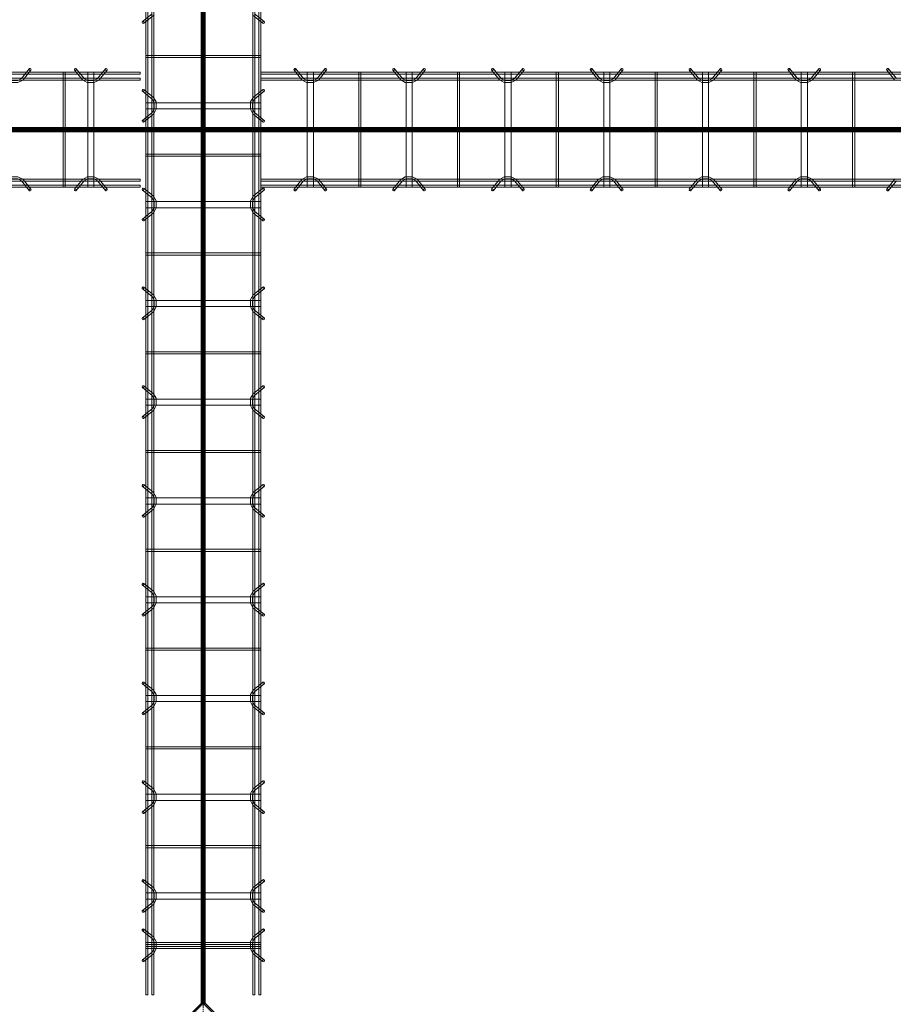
# Model space of a CAD drawing. Header units: inches. Extents: x -4136 to 1945, y -6639 to 12387.
# Tile 422 of 656: x -3504 to -3398, y 11303 to 11422. Entities that reach past the tile are written whole.
import ezdxf

# ---------------------------------------------------------------- set-up
doc = ezdxf.new("R2010")
doc.units = ezdxf.units.IN
doc.header["$MEASUREMENT"] = 0
doc.linetypes.add('Línea de rejilla', pattern=[0.875, 0.5, -0.125, 0.125, -0.125])
for name, color, linetype, lineweight in [('A-FLOR', 7, 'Continuous', 9), ('A-GENM', 7, 'Continuous', 9), ('S-BEAM', 7, 'Continuous', 9), ('S-GRID', 7, 'Continuous', 9)]:
    doc.layers.add(name, color=color, linetype=linetype, lineweight=lineweight)

# ---------------------------------------------------------------- blocks, each defined once
blk = doc.blocks.new('Dowel bar assembly - Dowel bar assembly-674339-SLAB ON GROUND JOINTS')
at = {"layer": 'S-BEAM', "color": 253, "true_color": 0xaaaaaa}
for p, q in [((149.05, 1.98), (0, 1.98)), ((0, 1.98), (0, 1.72)), ((0, 1.72), (0, 1.98)), ((0, 1.72), (149.05, 1.72)), ((149.05, 1.25), (0, 1.25)), ((0, 0.99), (0, 1.25)), ((0, 1.25), (0, 0.99)), ((4.02, 2.23), (4.97, 1.03)), ((5.18, 1.19), (4.23, 2.39)), ((5.63, 1.99), (5.63, -12.01)), ((6.38, 1.99), (5.63, 1.99)), ((5.63, 1.99), (6.38, 1.99)), ((6.38, -12.01), (6.38, 1.99)), ((7.76, 2.39), (6.81, 1.19)), ((7.01, 1.03), (7.96, 2.23)), ((11.87, 1.99), (11.87, -12.01)), ((12.13, 1.99), (11.87, 1.99)), ((11.87, 1.99), (12.13, 1.99)), ((12.13, -12.01), (12.13, 1.99)), ((16.02, 2.23), (16.97, 1.03)), ((17.18, 1.19), (16.23, 2.39)), ((17.63, 1.99), (17.63, -12.01)), ((18.38, 1.99), (17.63, 1.99)), ((17.63, 1.99), (18.38, 1.99)), ((18.38, -12.01), (18.38, 1.99)), ((19.76, 2.39), (18.81, 1.19)), ((19.01, 1.03), (19.96, 2.23)), ((23.87, 1.99), (23.87, -12.01)), ((24.13, 1.99), (23.87, 1.99)), ((23.87, 1.99), (24.13, 1.99)), ((24.13, -12.01), (24.13, 1.99)), ((28.02, 2.23), (28.97, 1.03)), ((29.18, 1.19), (28.23, 2.39)), ((29.63, 1.99), (29.63, -12.01)), ((30.38, 1.99), (29.63, 1.99)), ((29.63, 1.99), (30.38, 1.99)), ((30.38, -12.01), (30.38, 1.99)), ((31.76, 2.39), (30.81, 1.19)), ((31.01, 1.03), (31.96, 2.23)), ((35.87, 1.99), (35.87, -12.01)), ((36.13, 1.99), (35.87, 1.99)), ((35.87, 1.99), (36.13, 1.99)), ((36.13, -12.01), (36.13, 1.99)), ((40.02, 2.23), (40.97, 1.03)), ((41.18, 1.19), (40.23, 2.39)), ((41.63, 1.99), (41.63, -12.01)), ((42.38, 1.99), (41.63, 1.99)), ((41.63, 1.99), (42.38, 1.99)), ((42.38, -12.01), (42.38, 1.99)), ((43.76, 2.39), (42.81, 1.19)), ((43.01, 1.03), (43.96, 2.23)), ((47.87, 1.99), (47.87, -12.01)), ((48.13, 1.99), (47.87, 1.99)), ((47.87, 1.99), (48.13, 1.99)), ((48.13, -12.01), (48.13, 1.99)), ((52.02, 2.23), (52.97, 1.03)), ((53.18, 1.19), (52.23, 2.39)), ((53.63, 1.99), (53.63, -12.01)), ((54.38, 1.99), (53.63, 1.99)), ((53.63, 1.99), (54.38, 1.99)), ((54.38, -12.01), (54.38, 1.99)), ((55.76, 2.39), (54.81, 1.19)), ((55.01, 1.03), (55.96, 2.23)), ((59.87, 1.99), (59.87, -12.01)), ((60.13, 1.99), (59.87, 1.99)), ((59.87, 1.99), (60.13, 1.99)), ((60.13, -12.01), (60.13, 1.99)), ((64.02, 2.23), (64.97, 1.03)), ((65.18, 1.19), (64.23, 2.39)), ((65.63, 1.99), (65.63, -12.01)), ((66.38, 1.99), (65.63, 1.99)), ((65.63, 1.99), (66.38, 1.99)), ((66.38, -12.01), (66.38, 1.99)), ((67.76, 2.39), (66.81, 1.19)), ((67.01, 1.03), (67.96, 2.23)), ((71.87, 1.99), (71.87, -12.01)), ((72.13, 1.99), (71.87, 1.99)), ((71.87, 1.99), (72.13, 1.99)), ((72.13, -12.01), (72.13, 1.99)), ((76.02, 2.23), (76.97, 1.03)), ((77.18, 1.19), (76.23, 2.39)), ((0, 0.99), (149.05, 0.99)), ((149.05, -11.01), (0, -11.01)), ((0, -11.27), (0, -11.01)), ((0, -11.01), (0, -11.27)), ((0, -11.27), (149.05, -11.27)), ((149.05, -11.74), (0, -11.74)), ((0, -12), (0, -11.74)), ((0, -11.74), (0, -12)), ((4.97, -11.05), (4.02, -12.25)), ((4.23, -12.41), (5.18, -11.21)), ((6.81, -11.21), (7.76, -12.41)), ((7.96, -12.25), (7.01, -11.05)), ((16.97, -11.05), (16.02, -12.25)), ((16.23, -12.41), (17.18, -11.21)), ((18.81, -11.21), (19.76, -12.41)), ((19.96, -12.25), (19.01, -11.05)), ((28.97, -11.05), (28.02, -12.25)), ((28.23, -12.41), (29.18, -11.21)), ((30.81, -11.21), (31.76, -12.41)), ((31.96, -12.25), (31.01, -11.05)), ((40.97, -11.05), (40.02, -12.25)), ((40.23, -12.41), (41.18, -11.21)), ((42.81, -11.21), (43.76, -12.41)), ((43.96, -12.25), (43.01, -11.05)), ((52.97, -11.05), (52.02, -12.25)), ((52.23, -12.41), (53.18, -11.21)), ((54.81, -11.21), (55.76, -12.41)), ((55.96, -12.25), (55.01, -11.05)), ((64.97, -11.05), (64.02, -12.25)), ((64.23, -12.41), (65.18, -11.21)), ((66.81, -11.21), (67.76, -12.41)), ((67.96, -12.25), (67.01, -11.05)), ((76.97, -11.05), (76.02, -12.25)), ((76.23, -12.41), (77.18, -11.21)), ((0, -12), (149.05, -12)), ((6.38, -12.01), (5.63, -12.01)), ((5.63, -12.01), (6.38, -12.01)), ((12.13, -12.01), (11.87, -12.01)), ((11.87, -12.01), (12.13, -12.01)), ((18.38, -12.01), (17.63, -12.01)), ((17.63, -12.01), (18.38, -12.01)), ((24.13, -12.01), (23.87, -12.01)), ((23.87, -12.01), (24.13, -12.01)), ((30.38, -12.01), (29.63, -12.01)), ((29.63, -12.01), (30.38, -12.01)), ((36.13, -12.01), (35.87, -12.01)), ((35.87, -12.01), (36.13, -12.01)), ((42.38, -12.01), (41.63, -12.01)), ((41.63, -12.01), (42.38, -12.01)), ((48.13, -12.01), (47.87, -12.01)), ((47.87, -12.01), (48.13, -12.01)), ((54.38, -12.01), (53.63, -12.01)), ((53.63, -12.01), (54.38, -12.01)), ((60.13, -12.01), (59.87, -12.01)), ((59.87, -12.01), (60.13, -12.01)), ((66.38, -12.01), (65.63, -12.01)), ((65.63, -12.01), (66.38, -12.01)), ((72.13, -12.01), (71.87, -12.01)), ((71.87, -12.01), (72.13, -12.01))]:
    blk.add_line(p, q, dxfattribs=at)
at = {"layer": 'S-BEAM', "color": 253, "true_color": 0xaaaaaa, "flags": 128}
for points in [[(4.97, 1.03), (5.53, 0.73), (6.39, 0.72), (6.97, 0.99), (7.01, 1.03)], [(5.18, 1.19), (5.62, 0.97), (6.38, 0.98), (6.81, 1.19)], [(16.97, 1.03), (17.53, 0.73), (18.39, 0.72), (18.97, 0.99), (19.01, 1.03)], [(17.18, 1.19), (17.62, 0.97), (18.38, 0.98), (18.81, 1.19)], [(28.97, 1.03), (29.53, 0.73), (30.39, 0.72), (30.97, 0.99), (31.01, 1.03)], [(29.18, 1.19), (29.62, 0.97), (30.38, 0.98), (30.81, 1.19)], [(40.97, 1.03), (41.53, 0.73), (42.39, 0.72), (42.97, 0.99), (43.01, 1.03)], [(41.18, 1.19), (41.62, 0.97), (42.38, 0.98), (42.81, 1.19)], [(52.97, 1.03), (53.53, 0.73), (54.39, 0.72), (54.97, 0.99), (55.01, 1.03)], [(53.18, 1.19), (53.62, 0.97), (54.38, 0.98), (54.81, 1.19)], [(64.97, 1.03), (65.53, 0.73), (66.39, 0.72), (66.97, 0.99), (67.01, 1.03)], [(65.18, 1.19), (65.62, 0.97), (66.38, 0.98), (66.81, 1.19)], [(4.97, -11.05), (5.53, -10.75), (6.39, -10.74), (6.97, -11.01), (7.01, -11.05)], [(16.97, -11.05), (17.53, -10.75), (18.39, -10.74), (18.97, -11.01), (19.01, -11.05)], [(28.97, -11.05), (29.53, -10.75), (30.39, -10.74), (30.97, -11.01), (31.01, -11.05)], [(40.97, -11.05), (41.53, -10.75), (42.39, -10.74), (42.97, -11.01), (43.01, -11.05)], [(52.97, -11.05), (53.53, -10.75), (54.39, -10.74), (54.97, -11.01), (55.01, -11.05)], [(64.97, -11.05), (65.53, -10.75), (66.39, -10.74), (66.97, -11.01), (67.01, -11.05)], [(5.18, -11.21), (5.62, -10.99), (6.38, -11), (6.81, -11.21)], [(17.18, -11.21), (17.62, -10.99), (18.38, -11), (18.81, -11.21)], [(29.18, -11.21), (29.62, -10.99), (30.38, -11), (30.81, -11.21)], [(41.18, -11.21), (41.62, -10.99), (42.38, -11), (42.81, -11.21)], [(53.18, -11.21), (53.62, -10.99), (54.38, -11), (54.81, -11.21)], [(65.18, -11.21), (65.62, -10.99), (66.38, -11), (66.81, -11.21)]]:
    blk.add_lwpolyline(points, dxfattribs=at)
at = {"layer": 'S-BEAM', "color": 253, "true_color": 0xaaaaaa}
for centre, major_axis, start_param, end_param in [((4.12, 2.31), (0.101, 0.08), 5.709265, 8.850858), ((7.86, 2.31), (-0.101, 0.08), 3.715513, 6.857105), ((16.12, 2.31), (0.101, 0.08), 5.709265, 8.850858), ((19.86, 2.31), (-0.101, 0.08), 3.715513, 6.857105), ((28.12, 2.31), (0.101, 0.08), 5.709265, 8.850858), ((31.86, 2.31), (-0.101, 0.08), 3.715513, 6.857105), ((40.12, 2.31), (0.101, 0.08), 5.709265, 8.850858), ((43.86, 2.31), (-0.101, 0.08), 3.715513, 6.857105), ((52.12, 2.31), (0.101, 0.08), 5.709265, 8.850858), ((55.86, 2.31), (-0.101, 0.08), 3.715513, 6.857105), ((64.12, 2.31), (0.101, 0.08), 5.709265, 8.850858), ((67.86, 2.31), (-0.101, 0.08), 3.715513, 6.857105), ((76.12, 2.31), (0.101, 0.08), 5.709265, 8.850858), ((4.12, 2.31), (0.101, 0.08), 2.567673, 5.709265), ((7.86, 2.31), (-0.101, 0.08), 0.57392, 3.715513), ((16.12, 2.31), (0.101, 0.08), 2.567673, 5.709265), ((19.86, 2.31), (-0.101, 0.08), 0.57392, 3.715513), ((28.12, 2.31), (0.101, 0.08), 2.567673, 5.709265), ((31.86, 2.31), (-0.101, 0.08), 0.57392, 3.715513), ((40.12, 2.31), (0.101, 0.08), 2.567673, 5.709265), ((43.86, 2.31), (-0.101, 0.08), 0.57392, 3.715513), ((52.12, 2.31), (0.101, 0.08), 2.567673, 5.709265), ((55.86, 2.31), (-0.101, 0.08), 0.57392, 3.715513), ((64.12, 2.31), (0.101, 0.08), 2.567673, 5.709265), ((67.86, 2.31), (-0.101, 0.08), 0.57392, 3.715513), ((76.12, 2.31), (0.101, 0.08), 2.567673, 5.709265), ((4.12, -12.33), (-0.101, 0.08), 3.715513, 6.857105), ((4.12, -12.33), (-0.101, 0.08), 0.57392, 3.715513), ((7.86, -12.33), (0.101, 0.08), 5.709265, 8.850858), ((7.86, -12.33), (0.101, 0.08), 2.567673, 5.709265), ((16.12, -12.33), (-0.101, 0.08), 3.715513, 6.857105), ((16.12, -12.33), (-0.101, 0.08), 0.57392, 3.715513), ((19.86, -12.33), (0.101, 0.08), 5.709265, 8.850858), ((19.86, -12.33), (0.101, 0.08), 2.567673, 5.709265), ((28.12, -12.33), (-0.101, 0.08), 3.715513, 6.857105), ((28.12, -12.33), (-0.101, 0.08), 0.57392, 3.715513), ((31.86, -12.33), (0.101, 0.08), 5.709265, 8.850858), ((31.86, -12.33), (0.101, 0.08), 2.567673, 5.709265), ((40.12, -12.33), (-0.101, 0.08), 3.715513, 6.857105), ((40.12, -12.33), (-0.101, 0.08), 0.57392, 3.715513), ((43.86, -12.33), (0.101, 0.08), 5.709265, 8.850858), ((43.86, -12.33), (0.101, 0.08), 2.567673, 5.709265), ((52.12, -12.33), (-0.101, 0.08), 3.715513, 6.857105), ((52.12, -12.33), (-0.101, 0.08), 0.57392, 3.715513), ((55.86, -12.33), (0.101, 0.08), 5.709265, 8.850858), ((55.86, -12.33), (0.101, 0.08), 2.567673, 5.709265), ((64.12, -12.33), (-0.101, 0.08), 3.715513, 6.857105), ((64.12, -12.33), (-0.101, 0.08), 0.57392, 3.715513), ((67.86, -12.33), (0.101, 0.08), 5.709265, 8.850858), ((67.86, -12.33), (0.101, 0.08), 2.567673, 5.709265), ((76.12, -12.33), (-0.101, 0.08), 3.715513, 6.857105), ((76.12, -12.33), (-0.101, 0.08), 0.57392, 3.715513)]:
    blk.add_ellipse(centre, major_axis=major_axis, ratio=0.816528, start_param=start_param, end_param=end_param, dxfattribs=at)
blk = doc.blocks.new('Dowel bar assembly - Dowel bar assembly-674452-SLAB ON GROUND JOINTS')
at = {"layer": 'S-BEAM', "color": 253, "true_color": 0xaaaaaa}
for p, q in [((153.25, 1.98), (0, 1.98)), ((0, 1.72), (153.25, 1.72)), ((153.25, 1.25), (0, 1.25)), ((139.76, 2.39), (138.81, 1.19)), ((139.01, 1.03), (139.96, 2.23)), ((143.87, 1.99), (143.87, -12.01)), ((144.13, 1.99), (143.87, 1.99)), ((143.87, 1.99), (144.13, 1.99)), ((144.13, -12.01), (144.13, 1.99)), ((145.27, 2.23), (146.22, 1.03)), ((146.43, 1.19), (145.48, 2.39)), ((146.87, 1.99), (146.87, -12.01)), ((147.63, 1.99), (146.87, 1.99)), ((146.87, 1.99), (147.63, 1.99)), ((147.63, -12.01), (147.63, 1.99)), ((149.01, 2.39), (148.06, 1.19)), ((148.26, 1.03), (149.21, 2.23)), ((153.25, 1.98), (153.25, 1.72)), ((153.25, 1.72), (153.25, 1.98)), ((153.25, 0.99), (153.25, 1.25)), ((153.25, 1.25), (153.25, 0.99)), ((0, 0.99), (153.25, 0.99)), ((153.25, -11.01), (0, -11.01)), ((0, -11.27), (153.25, -11.27)), ((153.25, -11.74), (0, -11.74)), ((138.81, -11.21), (139.76, -12.41)), ((139.96, -12.25), (139.01, -11.05)), ((146.22, -11.05), (145.27, -12.25)), ((145.48, -12.41), (146.43, -11.21)), ((148.06, -11.21), (149.01, -12.41)), ((149.21, -12.25), (148.26, -11.05)), ((153.25, -11.27), (153.25, -11.01)), ((153.25, -11.01), (153.25, -11.27)), ((153.25, -12), (153.25, -11.74)), ((153.25, -11.74), (153.25, -12)), ((0, -12), (153.25, -12)), ((144.13, -12.01), (143.87, -12.01)), ((143.87, -12.01), (144.13, -12.01)), ((147.63, -12.01), (146.87, -12.01)), ((146.87, -12.01), (147.63, -12.01))]:
    blk.add_line(p, q, dxfattribs=at)
at = {"layer": 'S-BEAM', "color": 253, "true_color": 0xaaaaaa, "flags": 128}
for points in [[(136.97, 1.03), (137.53, 0.73), (138.39, 0.72), (138.97, 0.99), (139.01, 1.03)], [(137.18, 1.19), (137.62, 0.97), (138.38, 0.98), (138.81, 1.19)], [(146.22, 1.03), (146.78, 0.73), (147.64, 0.72), (148.22, 0.99), (148.26, 1.03)], [(146.43, 1.19), (146.87, 0.97), (147.63, 0.98), (148.06, 1.19)], [(136.97, -11.05), (137.53, -10.75), (138.39, -10.74), (138.97, -11.01), (139.01, -11.05)], [(146.22, -11.05), (146.78, -10.75), (147.64, -10.74), (148.22, -11.01), (148.26, -11.05)], [(137.18, -11.21), (137.62, -10.99), (138.38, -11), (138.81, -11.21)], [(146.43, -11.21), (146.87, -10.99), (147.63, -11), (148.06, -11.21)]]:
    blk.add_lwpolyline(points, dxfattribs=at)
at = {"layer": 'S-BEAM', "color": 253, "true_color": 0xaaaaaa}
for centre, major_axis, start_param, end_param in [((139.86, 2.31), (-0.101, 0.08), 3.715513, 6.857105), ((145.37, 2.31), (0.101, 0.08), 5.709265, 8.850858), ((149.11, 2.31), (-0.101, 0.08), 3.715513, 6.857105), ((139.86, 2.31), (-0.101, 0.08), 0.57392, 3.715513), ((145.37, 2.31), (0.101, 0.08), 2.567673, 5.709265), ((149.11, 2.31), (-0.101, 0.08), 0.57392, 3.715513), ((139.86, -12.33), (0.101, 0.08), 5.709265, 8.850858), ((139.86, -12.33), (0.101, 0.08), 2.567673, 5.709265), ((145.37, -12.33), (-0.101, 0.08), 3.715513, 6.857105), ((145.37, -12.33), (-0.101, 0.08), 0.57392, 3.715513), ((149.11, -12.33), (0.101, 0.08), 5.709265, 8.850858), ((149.11, -12.33), (0.101, 0.08), 2.567673, 5.709265)]:
    blk.add_ellipse(centre, major_axis=major_axis, ratio=0.816528, start_param=start_param, end_param=end_param, dxfattribs=at)
blk = doc.blocks.new('Dowel bar assembly - Dowel bar assembly-676328-SLAB ON GROUND JOINTS')
at = {"layer": 'S-BEAM', "color": 253, "true_color": 0xaaaaaa}
for p, q in [((126, 1.98), (0, 1.98)), ((0, 1.72), (126, 1.72)), ((126, 1.25), (0, 1.25)), ((7.76, 2.39), (6.81, 1.19)), ((7.01, 1.03), (7.96, 2.23)), ((11.87, 1.99), (11.87, -12.01)), ((12.13, 1.99), (11.87, 1.99)), ((11.87, 1.99), (12.13, 1.99)), ((12.13, -12.01), (12.13, 1.99)), ((16.02, 2.23), (16.97, 1.03)), ((17.18, 1.19), (16.23, 2.39)), ((17.63, 1.99), (17.63, -12.01)), ((18.38, 1.99), (17.63, 1.99)), ((17.63, 1.99), (18.38, 1.99)), ((18.38, -12.01), (18.38, 1.99)), ((19.76, 2.39), (18.81, 1.19)), ((19.01, 1.03), (19.96, 2.23)), ((23.87, 1.99), (23.87, -12.01)), ((24.13, 1.99), (23.87, 1.99)), ((23.87, 1.99), (24.13, 1.99)), ((24.13, -12.01), (24.13, 1.99)), ((28.02, 2.23), (28.97, 1.03)), ((29.18, 1.19), (28.23, 2.39)), ((29.63, 1.99), (29.63, -12.01)), ((30.38, 1.99), (29.63, 1.99)), ((29.63, 1.99), (30.38, 1.99)), ((30.38, -12.01), (30.38, 1.99)), ((31.76, 2.39), (30.81, 1.19)), ((31.01, 1.03), (31.96, 2.23)), ((35.87, 1.99), (35.87, -12.01)), ((36.13, 1.99), (35.87, 1.99)), ((35.87, 1.99), (36.13, 1.99)), ((36.13, -12.01), (36.13, 1.99)), ((40.02, 2.23), (40.97, 1.03)), ((41.18, 1.19), (40.23, 2.39)), ((41.63, 1.99), (41.63, -12.01)), ((42.38, 1.99), (41.63, 1.99)), ((41.63, 1.99), (42.38, 1.99)), ((42.38, -12.01), (42.38, 1.99)), ((43.76, 2.39), (42.81, 1.19)), ((43.01, 1.03), (43.96, 2.23)), ((47.87, 1.99), (47.87, -12.01)), ((48.13, 1.99), (47.87, 1.99)), ((47.87, 1.99), (48.13, 1.99)), ((48.13, -12.01), (48.13, 1.99)), ((52.02, 2.23), (52.97, 1.03)), ((53.18, 1.19), (52.23, 2.39)), ((53.63, 1.99), (53.63, -12.01)), ((54.38, 1.99), (53.63, 1.99)), ((53.63, 1.99), (54.38, 1.99)), ((54.38, -12.01), (54.38, 1.99)), ((55.76, 2.39), (54.81, 1.19)), ((55.01, 1.03), (55.96, 2.23)), ((59.87, 1.99), (59.87, -12.01)), ((60.13, 1.99), (59.87, 1.99)), ((59.87, 1.99), (60.13, 1.99)), ((60.13, -12.01), (60.13, 1.99)), ((64.02, 2.23), (64.97, 1.03)), ((65.18, 1.19), (64.23, 2.39)), ((65.63, 1.99), (65.63, -12.01)), ((66.38, 1.99), (65.63, 1.99)), ((65.63, 1.99), (66.38, 1.99)), ((66.38, -12.01), (66.38, 1.99)), ((67.76, 2.39), (66.81, 1.19)), ((67.01, 1.03), (67.96, 2.23)), ((71.87, 1.99), (71.87, -12.01)), ((72.13, 1.99), (71.87, 1.99)), ((71.87, 1.99), (72.13, 1.99)), ((72.13, -12.01), (72.13, 1.99)), ((76.02, 2.23), (76.97, 1.03)), ((77.18, 1.19), (76.23, 2.39)), ((77.63, 1.99), (77.63, -12.01)), ((78.38, 1.99), (77.63, 1.99)), ((77.63, 1.99), (78.38, 1.99)), ((78.38, -12.01), (78.38, 1.99)), ((79.76, 2.39), (78.81, 1.19)), ((79.01, 1.03), (79.96, 2.23)), ((83.87, 1.99), (83.87, -12.01)), ((84.13, 1.99), (83.87, 1.99)), ((83.87, 1.99), (84.13, 1.99)), ((84.13, -12.01), (84.13, 1.99)), ((88.02, 2.23), (88.97, 1.03)), ((89.18, 1.19), (88.23, 2.39)), ((89.63, 1.99), (89.63, -12.01)), ((90.38, 1.99), (89.63, 1.99)), ((89.63, 1.99), (90.38, 1.99)), ((90.38, -12.01), (90.38, 1.99)), ((91.76, 2.39), (90.81, 1.19)), ((91.01, 1.03), (91.96, 2.23)), ((95.87, 1.99), (95.87, -12.01)), ((96.13, 1.99), (95.87, 1.99)), ((95.87, 1.99), (96.13, 1.99)), ((96.13, -12.01), (96.13, 1.99)), ((100.02, 2.23), (100.97, 1.03)), ((101.18, 1.19), (100.23, 2.39)), ((101.63, 1.99), (101.63, -12.01)), ((102.38, 1.99), (101.63, 1.99)), ((101.63, 1.99), (102.38, 1.99)), ((102.38, -12.01), (102.38, 1.99)), ((103.76, 2.39), (102.81, 1.19)), ((103.01, 1.03), (103.96, 2.23)), ((107.87, 1.99), (107.87, -12.01)), ((108.13, 1.99), (107.87, 1.99)), ((107.87, 1.99), (108.13, 1.99)), ((108.13, -12.01), (108.13, 1.99)), ((112.02, 2.23), (112.97, 1.03)), ((113.18, 1.19), (112.23, 2.39)), ((113.63, 1.99), (113.63, -12.01)), ((114.38, 1.99), (113.63, 1.99)), ((113.63, 1.99), (114.38, 1.99)), ((114.38, -12.01), (114.38, 1.99)), ((115.76, 2.39), (114.81, 1.19)), ((115.01, 1.03), (115.96, 2.23)), ((118.02, 2.23), (118.97, 1.03)), ((119.18, 1.19), (118.23, 2.39)), ((119.63, 1.99), (119.63, -12.01)), ((120.38, 1.99), (119.63, 1.99)), ((119.63, 1.99), (120.38, 1.99)), ((119.87, 1.99), (119.87, -12.01)), ((120.13, 1.99), (119.87, 1.99)), ((119.87, 1.99), (120.13, 1.99)), ((120.13, -12.01), (120.13, 1.99)), ((120.38, -12.01), (120.38, 1.99)), ((121.76, 2.39), (120.81, 1.19)), ((121.01, 1.03), (121.96, 2.23)), ((126, 1.98), (126, 1.72)), ((126, 1.72), (126, 1.98)), ((126, 0.99), (126, 1.25)), ((126, 1.25), (126, 0.99)), ((0, 0.99), (126, 0.99)), ((126, -11.01), (0, -11.01)), ((0, -11.27), (126, -11.27)), ((126, -11.74), (0, -11.74)), ((6.81, -11.21), (7.76, -12.41)), ((7.96, -12.25), (7.01, -11.05)), ((16.97, -11.05), (16.02, -12.25)), ((16.23, -12.41), (17.18, -11.21)), ((18.81, -11.21), (19.76, -12.41)), ((19.96, -12.25), (19.01, -11.05)), ((28.97, -11.05), (28.02, -12.25)), ((28.23, -12.41), (29.18, -11.21)), ((30.81, -11.21), (31.76, -12.41)), ((31.96, -12.25), (31.01, -11.05)), ((40.97, -11.05), (40.02, -12.25)), ((40.23, -12.41), (41.18, -11.21)), ((42.81, -11.21), (43.76, -12.41)), ((43.96, -12.25), (43.01, -11.05)), ((52.97, -11.05), (52.02, -12.25)), ((52.23, -12.41), (53.18, -11.21)), ((54.81, -11.21), (55.76, -12.41)), ((55.96, -12.25), (55.01, -11.05)), ((64.97, -11.05), (64.02, -12.25)), ((64.23, -12.41), (65.18, -11.21)), ((66.81, -11.21), (67.76, -12.41)), ((67.96, -12.25), (67.01, -11.05)), ((76.97, -11.05), (76.02, -12.25)), ((76.23, -12.41), (77.18, -11.21)), ((78.81, -11.21), (79.76, -12.41)), ((79.96, -12.25), (79.01, -11.05)), ((88.97, -11.05), (88.02, -12.25)), ((88.23, -12.41), (89.18, -11.21)), ((90.81, -11.21), (91.76, -12.41)), ((91.96, -12.25), (91.01, -11.05)), ((100.97, -11.05), (100.02, -12.25)), ((100.23, -12.41), (101.18, -11.21)), ((102.81, -11.21), (103.76, -12.41)), ((103.96, -12.25), (103.01, -11.05)), ((112.97, -11.05), (112.02, -12.25)), ((112.23, -12.41), (113.18, -11.21)), ((114.81, -11.21), (115.76, -12.41)), ((115.96, -12.25), (115.01, -11.05)), ((118.97, -11.05), (118.02, -12.25)), ((118.23, -12.41), (119.18, -11.21)), ((120.81, -11.21), (121.76, -12.41)), ((121.96, -12.25), (121.01, -11.05)), ((126, -11.27), (126, -11.01)), ((126, -11.01), (126, -11.27)), ((126, -12), (126, -11.74)), ((126, -11.74), (126, -12)), ((0, -12), (126, -12)), ((12.13, -12.01), (11.87, -12.01)), ((11.87, -12.01), (12.13, -12.01)), ((18.38, -12.01), (17.63, -12.01)), ((17.63, -12.01), (18.38, -12.01)), ((24.13, -12.01), (23.87, -12.01)), ((23.87, -12.01), (24.13, -12.01)), ((30.38, -12.01), (29.63, -12.01)), ((29.63, -12.01), (30.38, -12.01)), ((36.13, -12.01), (35.87, -12.01)), ((35.87, -12.01), (36.13, -12.01)), ((42.38, -12.01), (41.63, -12.01)), ((41.63, -12.01), (42.38, -12.01)), ((48.13, -12.01), (47.87, -12.01)), ((47.87, -12.01), (48.13, -12.01)), ((54.38, -12.01), (53.63, -12.01)), ((53.63, -12.01), (54.38, -12.01)), ((60.13, -12.01), (59.87, -12.01)), ((59.87, -12.01), (60.13, -12.01)), ((66.38, -12.01), (65.63, -12.01)), ((65.63, -12.01), (66.38, -12.01)), ((72.13, -12.01), (71.87, -12.01)), ((71.87, -12.01), (72.13, -12.01)), ((78.38, -12.01), (77.63, -12.01)), ((77.63, -12.01), (78.38, -12.01)), ((84.13, -12.01), (83.87, -12.01)), ((83.87, -12.01), (84.13, -12.01)), ((90.38, -12.01), (89.63, -12.01)), ((89.63, -12.01), (90.38, -12.01)), ((96.13, -12.01), (95.87, -12.01)), ((95.87, -12.01), (96.13, -12.01)), ((102.38, -12.01), (101.63, -12.01)), ((101.63, -12.01), (102.38, -12.01)), ((108.13, -12.01), (107.87, -12.01)), ((107.87, -12.01), (108.13, -12.01)), ((114.38, -12.01), (113.63, -12.01)), ((113.63, -12.01), (114.38, -12.01)), ((120.38, -12.01), (119.63, -12.01)), ((119.63, -12.01), (120.38, -12.01)), ((120.13, -12.01), (119.87, -12.01)), ((119.87, -12.01), (120.13, -12.01))]:
    blk.add_line(p, q, dxfattribs=at)
at = {"layer": 'S-BEAM', "color": 253, "true_color": 0xaaaaaa, "flags": 128}
for points in [[(16.97, 1.03), (17.53, 0.73), (18.39, 0.72), (18.97, 0.99), (19.01, 1.03)], [(17.18, 1.19), (17.62, 0.97), (18.38, 0.98), (18.81, 1.19)], [(28.97, 1.03), (29.53, 0.73), (30.39, 0.72), (30.97, 0.99), (31.01, 1.03)], [(29.18, 1.19), (29.62, 0.97), (30.38, 0.98), (30.81, 1.19)], [(40.97, 1.03), (41.53, 0.73), (42.39, 0.72), (42.97, 0.99), (43.01, 1.03)], [(41.18, 1.19), (41.62, 0.97), (42.38, 0.98), (42.81, 1.19)], [(52.97, 1.03), (53.53, 0.73), (54.39, 0.72), (54.97, 0.99), (55.01, 1.03)], [(53.18, 1.19), (53.62, 0.97), (54.38, 0.98), (54.81, 1.19)], [(64.97, 1.03), (65.53, 0.73), (66.39, 0.72), (66.97, 0.99), (67.01, 1.03)], [(65.18, 1.19), (65.62, 0.97), (66.38, 0.98), (66.81, 1.19)], [(76.97, 1.03), (77.53, 0.73), (78.39, 0.72), (78.97, 0.99), (79.01, 1.03)], [(77.18, 1.19), (77.62, 0.97), (78.38, 0.98), (78.81, 1.19)], [(88.97, 1.03), (89.53, 0.73), (90.39, 0.72), (90.97, 0.99), (91.01, 1.03)], [(89.18, 1.19), (89.62, 0.97), (90.38, 0.98), (90.81, 1.19)], [(100.97, 1.03), (101.53, 0.73), (102.39, 0.72), (102.97, 0.99), (103.01, 1.03)], [(101.18, 1.19), (101.62, 0.97), (102.38, 0.98), (102.81, 1.19)], [(112.97, 1.03), (113.53, 0.73), (114.39, 0.72), (114.97, 0.99), (115.01, 1.03)], [(113.18, 1.19), (113.62, 0.97), (114.38, 0.98), (114.81, 1.19)], [(118.97, 1.03), (119.53, 0.73), (120.39, 0.72), (120.97, 0.99), (121.01, 1.03)], [(119.18, 1.19), (119.62, 0.97), (120.38, 0.98), (120.81, 1.19)], [(16.97, -11.05), (17.53, -10.75), (18.39, -10.74), (18.97, -11.01), (19.01, -11.05)], [(28.97, -11.05), (29.53, -10.75), (30.39, -10.74), (30.97, -11.01), (31.01, -11.05)], [(40.97, -11.05), (41.53, -10.75), (42.39, -10.74), (42.97, -11.01), (43.01, -11.05)], [(52.97, -11.05), (53.53, -10.75), (54.39, -10.74), (54.97, -11.01), (55.01, -11.05)], [(64.97, -11.05), (65.53, -10.75), (66.39, -10.74), (66.97, -11.01), (67.01, -11.05)], [(76.97, -11.05), (77.53, -10.75), (78.39, -10.74), (78.97, -11.01), (79.01, -11.05)], [(88.97, -11.05), (89.53, -10.75), (90.39, -10.74), (90.97, -11.01), (91.01, -11.05)], [(100.97, -11.05), (101.53, -10.75), (102.39, -10.74), (102.97, -11.01), (103.01, -11.05)], [(112.97, -11.05), (113.53, -10.75), (114.39, -10.74), (114.97, -11.01), (115.01, -11.05)], [(118.97, -11.05), (119.53, -10.75), (120.39, -10.74), (120.97, -11.01), (121.01, -11.05)], [(17.18, -11.21), (17.62, -10.99), (18.38, -11), (18.81, -11.21)], [(29.18, -11.21), (29.62, -10.99), (30.38, -11), (30.81, -11.21)], [(41.18, -11.21), (41.62, -10.99), (42.38, -11), (42.81, -11.21)], [(53.18, -11.21), (53.62, -10.99), (54.38, -11), (54.81, -11.21)], [(65.18, -11.21), (65.62, -10.99), (66.38, -11), (66.81, -11.21)], [(77.18, -11.21), (77.62, -10.99), (78.38, -11), (78.81, -11.21)], [(89.18, -11.21), (89.62, -10.99), (90.38, -11), (90.81, -11.21)], [(101.18, -11.21), (101.62, -10.99), (102.38, -11), (102.81, -11.21)], [(113.18, -11.21), (113.62, -10.99), (114.38, -11), (114.81, -11.21)], [(119.18, -11.21), (119.62, -10.99), (120.38, -11), (120.81, -11.21)]]:
    blk.add_lwpolyline(points, dxfattribs=at)
at = {"layer": 'S-BEAM', "color": 253, "true_color": 0xaaaaaa}
for centre, major_axis, start_param, end_param in [((7.86, 2.31), (-0.101, 0.08), 3.715513, 6.857105), ((16.12, 2.31), (0.101, 0.08), 5.709265, 8.850858), ((19.86, 2.31), (-0.101, 0.08), 3.715513, 6.857105), ((28.12, 2.31), (0.101, 0.08), 5.709265, 8.850858), ((31.86, 2.31), (-0.101, 0.08), 3.715513, 6.857105), ((40.12, 2.31), (0.101, 0.08), 5.709265, 8.850858), ((43.86, 2.31), (-0.101, 0.08), 3.715513, 6.857105), ((52.12, 2.31), (0.101, 0.08), 5.709265, 8.850858), ((55.86, 2.31), (-0.101, 0.08), 3.715513, 6.857105), ((64.12, 2.31), (0.101, 0.08), 5.709265, 8.850858), ((67.86, 2.31), (-0.101, 0.08), 3.715513, 6.857105), ((76.12, 2.31), (0.101, 0.08), 5.709265, 8.850858), ((79.86, 2.31), (-0.101, 0.08), 3.715513, 6.857105), ((88.12, 2.31), (0.101, 0.08), 5.709265, 8.850858), ((91.86, 2.31), (-0.101, 0.08), 3.715513, 6.857105), ((100.12, 2.31), (0.101, 0.08), 5.709265, 8.850858), ((103.86, 2.31), (-0.101, 0.08), 3.715513, 6.857105), ((112.12, 2.31), (0.101, 0.08), 5.709265, 8.850858), ((115.86, 2.31), (-0.101, 0.08), 3.715513, 6.857105), ((118.12, 2.31), (0.101, 0.08), 5.709265, 8.850858), ((121.86, 2.31), (-0.101, 0.08), 3.715513, 6.857105), ((7.86, 2.31), (-0.101, 0.08), 0.57392, 3.715513), ((16.12, 2.31), (0.101, 0.08), 2.567673, 5.709265), ((19.86, 2.31), (-0.101, 0.08), 0.57392, 3.715513), ((28.12, 2.31), (0.101, 0.08), 2.567673, 5.709265), ((31.86, 2.31), (-0.101, 0.08), 0.57392, 3.715513), ((40.12, 2.31), (0.101, 0.08), 2.567673, 5.709265), ((43.86, 2.31), (-0.101, 0.08), 0.57392, 3.715513), ((52.12, 2.31), (0.101, 0.08), 2.567673, 5.709265), ((55.86, 2.31), (-0.101, 0.08), 0.57392, 3.715513), ((64.12, 2.31), (0.101, 0.08), 2.567673, 5.709265), ((67.86, 2.31), (-0.101, 0.08), 0.57392, 3.715513), ((76.12, 2.31), (0.101, 0.08), 2.567673, 5.709265), ((79.86, 2.31), (-0.101, 0.08), 0.57392, 3.715513), ((88.12, 2.31), (0.101, 0.08), 2.567673, 5.709265), ((91.86, 2.31), (-0.101, 0.08), 0.57392, 3.715513), ((100.12, 2.31), (0.101, 0.08), 2.567673, 5.709265), ((103.86, 2.31), (-0.101, 0.08), 0.57392, 3.715513), ((112.12, 2.31), (0.101, 0.08), 2.567673, 5.709265), ((115.86, 2.31), (-0.101, 0.08), 0.57392, 3.715513), ((118.12, 2.31), (0.101, 0.08), 2.567673, 5.709265), ((121.86, 2.31), (-0.101, 0.08), 0.57392, 3.715513), ((7.86, -12.33), (0.101, 0.08), 5.709265, 8.850858), ((7.86, -12.33), (0.101, 0.08), 2.567673, 5.709265), ((16.12, -12.33), (-0.101, 0.08), 3.715513, 6.857105), ((16.12, -12.33), (-0.101, 0.08), 0.57392, 3.715513), ((19.86, -12.33), (0.101, 0.08), 5.709265, 8.850858), ((19.86, -12.33), (0.101, 0.08), 2.567673, 5.709265), ((28.12, -12.33), (-0.101, 0.08), 3.715513, 6.857105), ((28.12, -12.33), (-0.101, 0.08), 0.57392, 3.715513), ((31.86, -12.33), (0.101, 0.08), 5.709265, 8.850858), ((31.86, -12.33), (0.101, 0.08), 2.567673, 5.709265), ((40.12, -12.33), (-0.101, 0.08), 3.715513, 6.857105), ((40.12, -12.33), (-0.101, 0.08), 0.57392, 3.715513), ((43.86, -12.33), (0.101, 0.08), 5.709265, 8.850858), ((43.86, -12.33), (0.101, 0.08), 2.567673, 5.709265), ((52.12, -12.33), (-0.101, 0.08), 3.715513, 6.857105), ((52.12, -12.33), (-0.101, 0.08), 0.57392, 3.715513), ((55.86, -12.33), (0.101, 0.08), 5.709265, 8.850858), ((55.86, -12.33), (0.101, 0.08), 2.567673, 5.709265), ((64.12, -12.33), (-0.101, 0.08), 3.715513, 6.857105), ((64.12, -12.33), (-0.101, 0.08), 0.57392, 3.715513), ((67.86, -12.33), (0.101, 0.08), 5.709265, 8.850858), ((67.86, -12.33), (0.101, 0.08), 2.567673, 5.709265), ((76.12, -12.33), (-0.101, 0.08), 3.715513, 6.857105), ((76.12, -12.33), (-0.101, 0.08), 0.57392, 3.715513), ((79.86, -12.33), (0.101, 0.08), 5.709265, 8.850858), ((79.86, -12.33), (0.101, 0.08), 2.567673, 5.709265), ((88.12, -12.33), (-0.101, 0.08), 3.715513, 6.857105), ((88.12, -12.33), (-0.101, 0.08), 0.57392, 3.715513), ((91.86, -12.33), (0.101, 0.08), 5.709265, 8.850858), ((91.86, -12.33), (0.101, 0.08), 2.567673, 5.709265), ((100.12, -12.33), (-0.101, 0.08), 3.715513, 6.857105), ((100.12, -12.33), (-0.101, 0.08), 0.57392, 3.715513), ((103.86, -12.33), (0.101, 0.08), 5.709265, 8.850858), ((103.86, -12.33), (0.101, 0.08), 2.567673, 5.709265), ((112.12, -12.33), (-0.101, 0.08), 3.715513, 6.857105), ((112.12, -12.33), (-0.101, 0.08), 0.57392, 3.715513), ((115.86, -12.33), (0.101, 0.08), 5.709265, 8.850858), ((115.86, -12.33), (0.101, 0.08), 2.567673, 5.709265), ((118.12, -12.33), (-0.101, 0.08), 3.715513, 6.857105), ((118.12, -12.33), (-0.101, 0.08), 0.57392, 3.715513), ((121.86, -12.33), (0.101, 0.08), 5.709265, 8.850858), ((121.86, -12.33), (0.101, 0.08), 2.567673, 5.709265)]:
    blk.add_ellipse(centre, major_axis=major_axis, ratio=0.816528, start_param=start_param, end_param=end_param, dxfattribs=at)

msp = doc.modelspace()

# ---------------------------------------------------------------- hatches: boundary and pattern name
at = {"layer": 'A-GENM', "true_color": 0x0000ff}
for points in [[(-3481.15717, 11535.1894), (-3481.15717, 11302.73818), (-3481.32374, 11302.90475), (-3481.58036, 11302.64812), (-3481.58036, 11535.1894)], [(-3481.12689, 11535.1894), (-3481.12689, 11302.7079), (-3481.21238, 11302.79339), (-3481.32374, 11302.90475), (-3481.52059, 11302.7079), (-3481.52059, 11535.1894)], [(-3481.15869, 11535.1894), (-3481.15869, 11302.7397), (-3481.32374, 11302.90475), (-3481.50273, 11302.72576), (-3481.50273, 11535.1894)], [(-3481.07181, 11535.1894), (-3481.07181, 11302.65282), (-3481.32374, 11302.90475), (-3481.49348, 11302.735), (-3481.49348, 11535.1894)], [(-3481.2803, 11535.1894), (-3481.2803, 11302.86131), (-3481.32374, 11302.90475), (-3481.36718, 11302.86131), (-3481.36718, 11535.1894)], [(-3481.07029, 11535.1894), (-3481.07029, 11302.6513), (-3481.2803, 11302.86131), (-3481.2803, 11535.1894)], [(-3819.32374, 11409.06785), (-3819.00878, 11409.06785), (-1943.6387, 11409.06785), (-1943.32374, 11409.06785), (-1943.13624, 11409.06785), (-1943.13624, 11408.85784), (-1943.32374, 11408.85784), (-1943.6387, 11408.85784), (-3819.00878, 11408.85784), (-3819.32374, 11408.85784)], [(-3819.32374, 11409.06633), (-3819.00878, 11409.06633), (-1943.6387, 11409.06633), (-1943.32374, 11409.06633), (-1943.13624, 11409.06633), (-1943.13624, 11408.64465), (-1943.32374, 11408.64465), (-1943.6387, 11408.64465), (-3819.00878, 11408.64465), (-3819.32374, 11408.64465)], [(-1943.13624, 11408.61755), (-1943.32374, 11408.61755), (-1943.6387, 11408.61755), (-3819.00878, 11408.61755), (-3819.32374, 11408.61755), (-3819.32374, 11409.01125), (-3819.00878, 11409.01125), (-1943.6387, 11409.01125), (-1943.32374, 11409.01125), (-1943.13624, 11409.01125)], [(-3819.32374, 11408.98097), (-3819.00878, 11408.98097), (-1943.6387, 11408.98097), (-1943.32374, 11408.98097), (-1943.13624, 11408.98097), (-1943.13624, 11408.55777), (-1943.32374, 11408.55777), (-1943.6387, 11408.55777), (-3819.00878, 11408.55777), (-3819.32374, 11408.55777)], [(-3819.32374, 11408.97945), (-3819.00878, 11408.97945), (-1943.6387, 11408.97945), (-1943.32374, 11408.97945), (-1943.13624, 11408.97945), (-1943.13624, 11408.63541), (-1943.32374, 11408.63541), (-1943.6387, 11408.63541), (-3819.00878, 11408.63541), (-3819.32374, 11408.63541)], [(-3819.32374, 11408.85784), (-3819.00878, 11408.85784), (-1943.6387, 11408.85784), (-1943.32374, 11408.85784), (-1943.13624, 11408.85784), (-1943.13624, 11408.77096), (-1943.32374, 11408.77096), (-1943.6387, 11408.77096), (-3819.00878, 11408.77096), (-3819.32374, 11408.77096)]]:
    msp.add_hatch(color=5, dxfattribs=at).paths.add_polyline_path(points, flags=0)
at = {"layer": 'A-GENM', "true_color": 0xff0000}
for points in [[(-3481.32374, 11302.90475), (-3481.12689, 11302.7079), (-3481.10103, 11302.68204), (-3481.32374, 11302.45933), (-3501.34367, 11282.4394), (-3501.45502, 11282.32804), (-3501.67773, 11282.55075), (-3481.52059, 11302.7079)], [(-3481.32374, 11302.90475), (-3481.2803, 11302.86131), (-3481.10103, 11302.68204), (-3481.32374, 11302.45933), (-3501.34367, 11282.4394), (-3501.45502, 11282.32804), (-3501.67773, 11282.55075), (-3481.36718, 11302.86131)], [(-3461.19245, 11282.32804), (-3461.30381, 11282.4394), (-3481.32374, 11302.45933), (-3481.10103, 11302.68204), (-3461.05524, 11282.63625), (-3460.96974, 11282.55075)], [(-3461.19245, 11282.32804), (-3461.30381, 11282.4394), (-3481.32374, 11302.45933), (-3481.10103, 11302.68204), (-3460.96974, 11282.55075)]]:
    msp.add_hatch(color=1, dxfattribs=at).paths.add_polyline_path(points, flags=0)

# ---------------------------------------------------------------- linework, layer by layer
at = {"layer": 'A-FLOR'}
for p, q in [((-3501.56638, 11282.4394), (-3481.32374, 11302.68204)), ((-3481.32374, 11302.68204), (-3461.0811, 11282.4394))]:
    msp.add_line(p, q, dxfattribs=at)
at = {"layer": 'A-GENM', "color": 5, "true_color": 0x0000ff}
for p, q in [((-3481.58036, 11302.64812), (-3481.58036, 11535.1894)), ((-3481.52059, 11302.7079), (-3481.52059, 11535.1894)), ((-3481.52059, 11535.1894), (-3481.52059, 11302.7079)), ((-3481.50273, 11535.1894), (-3481.50273, 11302.72576)), ((-3481.49348, 11302.735), (-3481.49348, 11535.1894)), ((-3481.48122, 11535.1894), (-3481.48122, 11302.74727)), ((-3481.48122, 11535.1894), (-3481.48122, 11302.74727)), ((-3481.41585, 11302.81264), (-3481.41585, 11535.1894)), ((-3481.36718, 11302.86131), (-3481.36718, 11535.1894)), ((-3481.2803, 11535.1894), (-3481.2803, 11302.86131)), ((-3481.16626, 11302.74727), (-3481.16626, 11535.1894)), ((-3481.16626, 11302.74727), (-3481.16626, 11535.1894)), ((-3481.15869, 11302.7397), (-3481.15869, 11535.1894)), ((-3481.15717, 11302.73818), (-3481.15717, 11535.1894)), ((-3481.12689, 11535.1894), (-3481.12689, 11302.7079)), ((-3481.12689, 11535.1894), (-3481.12689, 11302.7079)), ((-3481.07181, 11302.65282), (-3481.07181, 11535.1894)), ((-3481.07029, 11302.6513), (-3481.07029, 11535.1894)), ((-1943.6387, 11409.06785), (-3819.00878, 11409.06785)), ((-1943.6387, 11409.06633), (-3819.00878, 11409.06633)), ((-3819.00878, 11409.01125), (-1943.6387, 11409.01125)), ((-3819.00878, 11409.01125), (-1943.6387, 11409.01125)), ((-1943.6387, 11408.98097), (-3819.00878, 11408.98097)), ((-1943.6387, 11408.97945), (-3819.00878, 11408.97945)), ((-1943.6387, 11408.97188), (-3819.00878, 11408.97188)), ((-1943.6387, 11408.97188), (-3819.00878, 11408.97188)), ((-3819.00878, 11408.85784), (-1943.6387, 11408.85784)), ((-1943.6387, 11408.77096), (-3819.00878, 11408.77096)), ((-1943.6387, 11408.72229), (-3819.00878, 11408.72229)), ((-1943.6387, 11408.65692), (-3819.00878, 11408.65692)), ((-3819.00878, 11408.65692), (-1943.6387, 11408.65692)), ((-1943.6387, 11408.64465), (-3819.00878, 11408.64465)), ((-3819.00878, 11408.63541), (-1943.6387, 11408.63541)), ((-3819.00878, 11408.61755), (-1943.6387, 11408.61755)), ((-3819.00878, 11408.61755), (-1943.6387, 11408.61755)), ((-1943.6387, 11408.55777), (-3819.00878, 11408.55777)), ((-3481.32374, 11302.90475), (-3481.58036, 11302.64812)), ((-3481.58036, 11302.64812), (-3481.32374, 11302.90475)), ((-3481.48122, 11302.74727), (-3481.52059, 11302.7079)), ((-3481.50273, 11302.72576), (-3481.32374, 11302.90475)), ((-3481.50273, 11302.72576), (-3481.41585, 11302.81264)), ((-3481.32374, 11302.90475), (-3481.49348, 11302.735)), ((-3481.49348, 11302.735), (-3481.32374, 11302.90475)), ((-3481.32374, 11302.90475), (-3481.41585, 11302.81264)), ((-3481.32374, 11302.90475), (-3481.36718, 11302.86131)), ((-3481.36718, 11302.86131), (-3481.32374, 11302.90475)), ((-3481.07029, 11302.6513), (-3481.32374, 11302.90475)), ((-3481.32374, 11302.90475), (-3481.07181, 11302.65282)), ((-3481.07181, 11302.65282), (-3481.32374, 11302.90475)), ((-3481.32374, 11302.90475), (-3481.15869, 11302.7397)), ((-3481.15869, 11302.7397), (-3481.32374, 11302.90475)), ((-3481.32374, 11302.90475), (-3481.15717, 11302.73818)), ((-3481.15717, 11302.73818), (-3481.32374, 11302.90475)), ((-3481.32374, 11302.90475), (-3481.2803, 11302.86131)), ((-3481.2803, 11302.86131), (-3481.07029, 11302.6513)), ((-3481.16626, 11302.74727), (-3481.12689, 11302.7079))]:
    msp.add_line(p, q, dxfattribs=at)
at = {"layer": 'A-GENM', "color": 1, "true_color": 0xff0000}
for p, q in [((-3501.67773, 11282.55075), (-3481.36718, 11302.86131)), ((-3501.67773, 11282.55075), (-3481.48122, 11302.74727)), ((-3481.50273, 11302.72576), (-3501.67773, 11282.55075)), ((-3481.52059, 11302.7079), (-3501.67773, 11282.55075)), ((-3481.41585, 11302.81264), (-3481.50273, 11302.72576)), ((-3481.32374, 11302.90475), (-3481.41585, 11302.81264)), ((-3481.36718, 11302.86131), (-3481.32374, 11302.90475)), ((-3481.32374, 11302.90475), (-3481.2803, 11302.86131)), ((-3481.10103, 11302.68204), (-3481.32374, 11302.90475)), ((-3481.2803, 11302.86131), (-3481.10103, 11302.68204)), ((-3481.10103, 11302.68204), (-3481.16626, 11302.74727)), ((-3481.12689, 11302.7079), (-3481.10103, 11302.68204)), ((-3481.10103, 11302.68204), (-3461.01587, 11282.59688)), ((-3461.05524, 11282.63625), (-3481.10103, 11302.68204)), ((-3481.10103, 11302.68204), (-3460.96974, 11282.55075)), ((-3460.96974, 11282.55075), (-3481.10103, 11302.68204))]:
    msp.add_line(p, q, dxfattribs=at)
at = {"layer": 'S-GRID', "color": 253, "linetype": 'Línea de rejilla', "true_color": 0xaaaaaa}
msp.add_line((-3481.32374, 9772.6103), (-3481.32374, 12288.55505), dxfattribs=at)

# ---------------------------------------------------------------- block references
at = {"layer": 'S-BEAM', "color": 253, "true_color": 0xaaaaaa, "rotation": 269.9999999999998}
msp.add_blockref('Dowel bar assembly - Dowel bar assembly-676328-SLAB ON GROUND JOINTS', (-3476.29866, 11429.70916), dxfattribs=at)
at = {"layer": 'S-BEAM', "color": 253, "true_color": 0xaaaaaa}
for name, p in [('Dowel bar assembly - Dowel bar assembly-674452-SLAB ON GROUND JOINTS', (-3642.22008, 11413.82459)), ('Dowel bar assembly - Dowel bar assembly-674339-SLAB ON GROUND JOINTS', (-3474.30885, 11413.82459))]:
    msp.add_blockref(name, p, dxfattribs=at)

doc.saveas('drawing.dxf')
